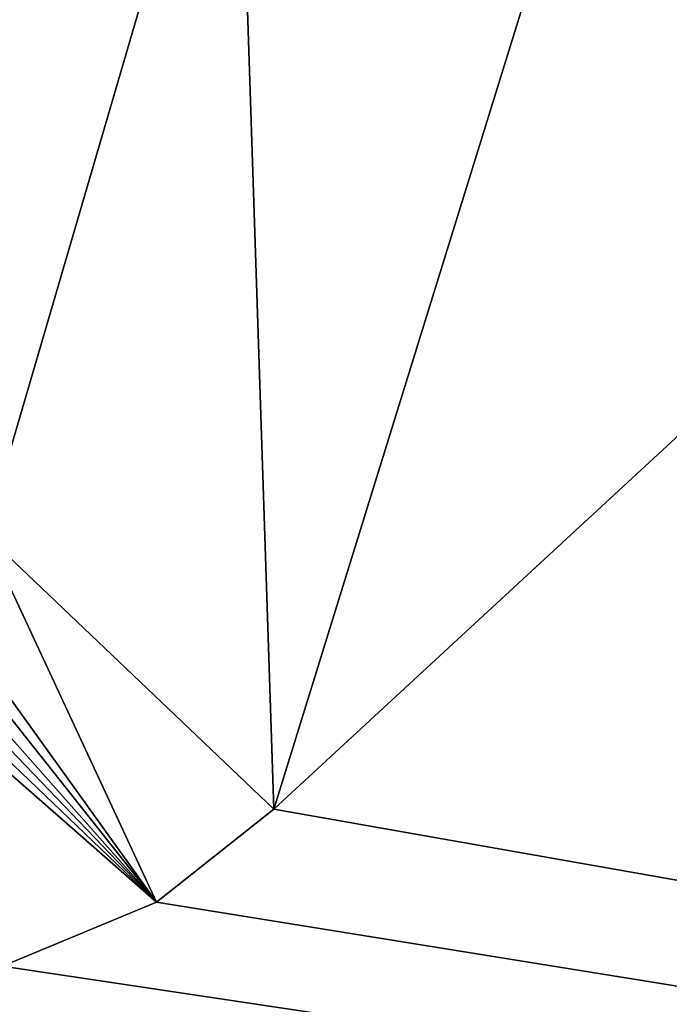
# Model space of a CAD drawing. Header units: metres. Extents: x -31 to 116, y -82 to 82.
# Tile 332 of 656: x 15.674 to 16.292, y -25.917 to -24.981. Entities that reach past the tile are written whole.
import ezdxf

# ---------------------------------------------------------------- set-up
doc = ezdxf.new("R2010")
doc.units = ezdxf.units.M
doc.layers.add('solid_80000000GA_10_1', color=7, linetype='CONTINUOUS')

msp = doc.modelspace()

# ---------------------------------------------------------------- linework, layer by layer
at = {"layer": 'solid_80000000GA_10_1'}
for points in [[(23.04767, -23.726908, 55.984234), (5.595928, -21.725851, 56.546066), (5.595928, -25.962206, 54.73056)], [(12.5, -23.505836, -53.711914), (103, -27.691591, -54.352322), (103, -23.341593, -56.357498)], [(12.5, -23.5058, 53.711929), (103, -23.341688, 56.357452), (103, -27.689804, 54.35323)], [(12.5, -27.509586, 51.775642), (12.5, -23.5058, 53.711929), (103, -27.689804, 54.35323)], [(12.5, -23.505836, -53.711914), (12.5, -27.509619, -51.775623), (103, -27.691591, -54.352322)], [(23.04767, -27.916227, 54.017448), (23.04767, -23.726908, 55.984234), (5.595928, -25.962206, 54.73056)], [(16.106606, -24.083794, -54.421707), (15.271341, -24.983131, -53.974152), (15.213787, -24.94607, -54.005356)], [(16.106606, -24.083794, -54.421707), (16.157598, -24.127434, -54.387699), (15.271341, -24.983131, -53.974152)], [(16.157598, -24.127434, -54.387699), (15.328164, -25.032135, -53.9687), (15.271341, -24.983131, -53.974152)], [(16.157598, -24.127434, -54.387699), (16.207981, -24.182728, -54.379589), (15.328164, -25.032135, -53.9687)], [(16.207981, -24.182728, -54.379589), (15.376202, -25.086065, -53.989628), (15.328164, -25.032135, -53.9687)], [(16.207981, -24.182728, -54.379589), (16.250607, -24.241764, -54.398376), (15.376202, -25.086065, -53.989628)], [(16.389395, -24.203814, -54.48547), (15.915729, -25.731342, -54.968346), (15.880307, -24.655245, -54.26873)], [(16.389395, -24.203814, -54.48547), (16.861902, -24.857506, -55.383644), (15.915729, -25.731342, -54.968346)], [(15.376202, -25.086065, -53.989628), (16.250607, -24.241764, -54.398376), (15.408919, -25.137468, -54.033741)], [(16.250607, -24.241764, -54.398376), (15.880307, -24.655245, -54.26873), (15.408919, -25.137468, -54.033741)], [(15.641689, -25.470356, -54.498379), (15.408919, -25.137468, -54.033741), (15.880307, -24.655245, -54.26873)], [(15.641689, -25.470356, -54.498379), (15.880307, -24.655245, -54.26873), (15.915729, -25.731342, -54.968346)], [(15.915729, -25.731342, -54.968346), (16.861902, -24.857506, -55.383644), (23.04767, -26.9874, -54.487438)], [(15.342804, -25.236883, -54.015465), (15.362082, -25.204065, -54.016632), (15.804276, -25.819496, -54.925289)], [(15.641689, -25.470356, -54.498379), (15.804276, -25.819496, -54.925289), (15.362082, -25.204065, -54.016632)], [(15.321164, -25.274368, -54.019451), (15.342804, -25.236883, -54.015465), (15.804276, -25.819496, -54.925289)], [(15.30612, -25.300413, -54.0256), (15.321164, -25.274368, -54.019451), (15.804276, -25.819496, -54.925289)], [(15.290488, -25.327457, -54.03492), (15.30612, -25.300413, -54.0256), (15.804276, -25.819496, -54.925289)], [(15.274419, -25.355246, -54.047611), (15.290488, -25.327457, -54.03492), (15.804276, -25.819496, -54.925289)], [(15.274419, -25.355246, -54.047611), (15.804276, -25.819496, -54.925289), (15.658215, -25.880358, -54.894409)], [(15.641689, -25.470356, -54.498379), (15.915729, -25.731342, -54.968346), (15.804276, -25.819496, -54.925289)], [(15.804276, -25.819496, -54.925289), (15.915729, -25.731342, -54.968346), (23.04767, -26.9874, -54.487438)], [(15.658215, -25.880358, -54.894409), (15.804276, -25.819496, -54.925289), (23.04767, -26.9874, -54.487438)], [(15.488615, -25.904158, -54.880608), (15.658215, -25.880358, -54.894409), (23.04767, -26.9874, -54.487438)], [(14.141746, -26.229488, -54.705948), (15.488615, -25.904158, -54.880608), (23.04767, -26.9874, -54.487438)]]:
    msp.add_3dface(points, dxfattribs=at)

doc.saveas('drawing.dxf')
